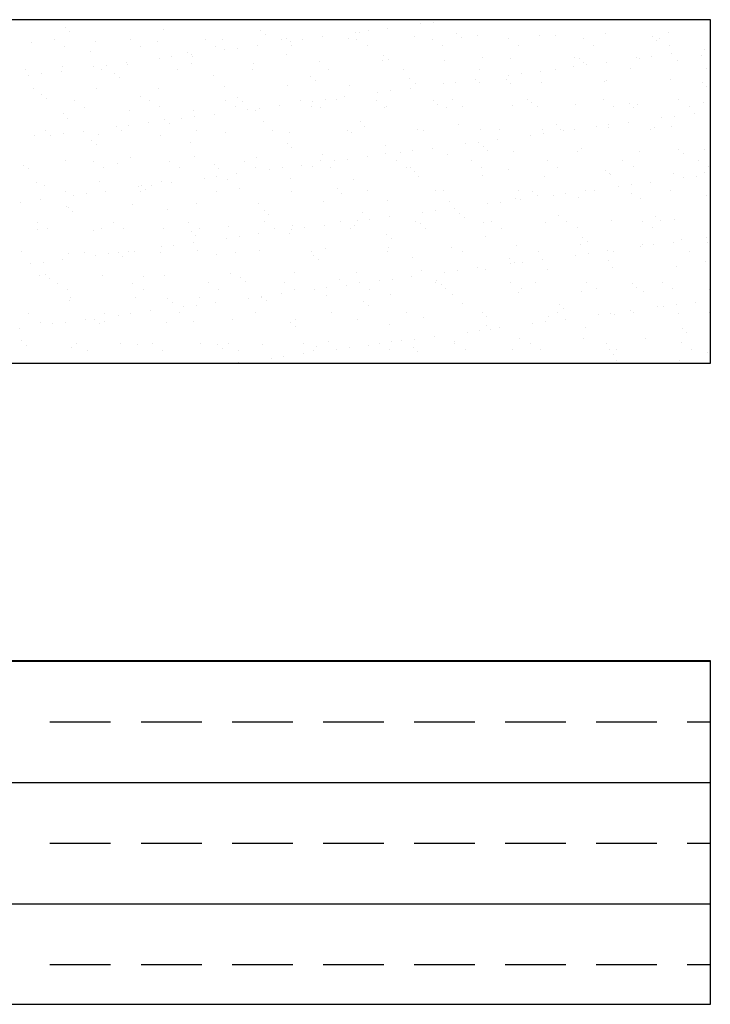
# Model space of a CAD drawing. Header units: millimetres. Extents: x -7023 to 53801, y 9849 to 33561.
# Tile 337 of 537: x 16901 to 16973, y 26179 to 26282. Entities that reach past the tile are written whole.
import ezdxf

# ---------------------------------------------------------------- set-up
doc = ezdxf.new("R2010")
doc.units = ezdxf.units.MM
doc.layers.add('.IE_podklad', color=252, linetype='Continuous')

msp = doc.modelspace()

# ---------------------------------------------------------------- linework, layer by layer
at = {"layer": '.IE_podklad'}
for p, q in [((16972.84, 26281.91), (16853.33, 26281.91)), ((16943.87, 26281.64), (16943.87, 26281.64)), ((16972.84, 26245.98), (16972.84, 26281.91)), ((16905.34, 26281.07), (16905.34, 26281.07)), ((16905.8, 26280.64), (16905.8, 26280.64)), ((16915.65, 26280.84), (16915.65, 26280.84)), ((16925.81, 26280.75), (16925.81, 26280.75)), ((16935.71, 26280.56), (16935.71, 26280.56)), ((16936.13, 26280.53), (16936.13, 26280.53)), ((16937.03, 26280.74), (16937.03, 26280.74)), ((16939.09, 26281.01), (16939.09, 26281.01)), ((16942.54, 26281.46), (16942.54, 26281.46)), ((16968.5, 26280.55), (16968.5, 26280.55)), ((16901.83, 26279.57), (16901.83, 26279.57)), ((16904.22, 26279.81), (16904.22, 26279.81)), ((16908.48, 26279.65), (16908.48, 26279.65)), ((16912.13, 26279.82), (16912.13, 26279.82)), ((16914.98, 26279.62), (16914.98, 26279.62)), ((16920.04, 26279.84), (16920.04, 26279.84)), ((16921.84, 26279.87), (16921.84, 26279.87)), ((16926.28, 26280.32), (16926.28, 26280.32)), ((16927.95, 26279.85), (16927.95, 26279.85)), ((16928.49, 26279.95), (16928.49, 26279.95)), ((16928.87, 26279.66), (16928.87, 26279.66)), ((16930.19, 26279.84), (16930.19, 26279.84)), ((16932.26, 26280.11), (16932.26, 26280.11)), ((16934.98, 26279.92), (16934.98, 26279.92)), ((16935.86, 26279.86), (16935.86, 26279.86)), ((16941.84, 26280.17), (16941.84, 26280.17)), ((16943.77, 26279.88), (16943.77, 26279.88)), ((16946.29, 26280.44), (16946.29, 26280.44)), ((16946.76, 26280.01), (16946.76, 26280.01)), ((16948.49, 26280.25), (16948.49, 26280.25)), ((16951.68, 26279.89), (16951.68, 26279.89)), ((16954.99, 26280.22), (16954.99, 26280.22)), ((16956.6, 26280.22), (16956.6, 26280.22)), ((16959.59, 26279.91), (16959.59, 26279.91)), ((16961.85, 26280.47), (16961.85, 26280.47)), ((16966.77, 26280.13), (16966.77, 26280.13)), ((16967.24, 26279.7), (16967.24, 26279.7)), ((16967.5, 26279.92), (16967.5, 26279.92)), ((16905.29, 26279.12), (16905.29, 26279.12)), ((16908.01, 26278.61), (16908.01, 26278.61)), ((16913.2, 26279.14), (16913.2, 26279.14)), ((16918.18, 26278.52), (16918.18, 26278.52)), ((16921.11, 26279.15), (16921.11, 26279.15)), ((16922.03, 26278.76), (16922.03, 26278.76)), ((16923.35, 26278.94), (16923.35, 26278.94)), ((16925.42, 26279.21), (16925.42, 26279.21)), ((16929.02, 26279.17), (16929.02, 26279.17)), ((16936.93, 26279.18), (16936.93, 26279.18)), ((16944.84, 26279.2), (16944.84, 26279.2)), ((16952.75, 26279.21), (16952.75, 26279.21)), ((16960.66, 26279.22), (16960.66, 26279.22)), ((16968.57, 26279.24), (16968.57, 26279.24)), ((16972.23, 26278.79), (16972.23, 26278.79)), ((16911.74, 26277.41), (16911.74, 26277.41)), ((16915.19, 26277.86), (16915.19, 26277.86)), ((16916.52, 26278.04), (16916.52, 26278.04)), ((16918.58, 26278.31), (16918.58, 26278.31)), ((16918.65, 26278.1), (16918.65, 26278.1)), ((16928.49, 26278.3), (16928.49, 26278.3)), ((16931.92, 26277.57), (16931.92, 26277.57)), ((16938.57, 26277.66), (16938.57, 26277.66)), ((16938.66, 26278.21), (16938.66, 26278.21)), ((16939.12, 26277.78), (16939.12, 26277.78)), ((16945.07, 26277.62), (16945.07, 26277.62)), ((16948.97, 26277.99), (16948.97, 26277.99)), ((16951.93, 26277.87), (16951.93, 26277.87)), ((16958.58, 26277.96), (16958.58, 26277.96)), ((16959.13, 26277.9), (16959.13, 26277.9)), ((16959.6, 26277.47), (16959.6, 26277.47)), ((16961.95, 26277.44), (16961.95, 26277.44)), ((16965.07, 26277.93), (16965.07, 26277.93)), ((16965.4, 26277.89), (16965.4, 26277.89)), ((16966.72, 26278.07), (16966.72, 26278.07)), ((16968.78, 26278.34), (16968.78, 26278.34)), ((16969.45, 26277.68), (16969.45, 26277.68)), ((16971.93, 26278.17), (16971.93, 26278.17)), ((16901.23, 26276.65), (16901.23, 26276.65)), ((16904.91, 26276.51), (16904.91, 26276.51)), ((16905.05, 26277.02), (16905.05, 26277.02)), ((16908.36, 26276.96), (16908.36, 26276.96)), ((16909.14, 26276.67), (16909.14, 26276.67)), ((16909.68, 26277.14), (16909.68, 26277.14)), ((16911.91, 26277.27), (16911.91, 26277.27)), ((16917.05, 26276.68), (16917.05, 26276.68)), ((16918.56, 26277.35), (16918.56, 26277.35)), ((16924.96, 26276.7), (16924.96, 26276.7)), ((16925.06, 26277.32), (16925.06, 26277.32)), ((16932.87, 26276.71), (16932.87, 26276.71)), ((16940.78, 26276.72), (16940.78, 26276.72)), ((16948.69, 26276.74), (16948.69, 26276.74)), ((16955.11, 26276.54), (16955.11, 26276.54)), ((16956.6, 26276.75), (16956.6, 26276.75)), ((16958.56, 26276.99), (16958.56, 26276.99)), ((16959.88, 26277.17), (16959.88, 26277.17)), ((16964.51, 26276.77), (16964.51, 26276.77)), ((16972.42, 26276.78), (16972.42, 26276.78)), ((16901.52, 26276.06), (16901.52, 26276.06)), ((16902.84, 26276.24), (16902.84, 26276.24)), ((16910.54, 26276.3), (16910.54, 26276.3)), ((16911.01, 26275.87), (16911.01, 26275.87)), ((16920.86, 26276.07), (16920.86, 26276.07)), ((16931.02, 26275.98), (16931.02, 26275.98)), ((16931.49, 26275.55), (16931.49, 26275.55)), ((16941.33, 26275.76), (16941.33, 26275.76)), ((16946.21, 26275.37), (16946.21, 26275.37)), ((16948.27, 26275.64), (16948.27, 26275.64)), ((16948.65, 26275.36), (16948.65, 26275.36)), ((16951.5, 26275.67), (16951.5, 26275.67)), ((16951.72, 26276.09), (16951.72, 26276.09)), ((16953.04, 26276.27), (16953.04, 26276.27)), ((16961.81, 26275.45), (16961.81, 26275.45)), ((16962.01, 26275.57), (16962.01, 26275.57)), ((16968.66, 26275.66), (16968.66, 26275.66)), ((16971.97, 26275.36), (16971.97, 26275.36)), ((16901.99, 26274.67), (16901.99, 26274.67)), ((16908.64, 26274.76), (16908.64, 26274.76)), ((16915.14, 26274.73), (16915.14, 26274.73)), ((16922, 26274.97), (16922, 26274.97)), ((16928.65, 26275.06), (16928.65, 26275.06)), ((16935.14, 26275.03), (16935.14, 26275.03)), ((16939.37, 26274.47), (16939.37, 26274.47)), ((16941.43, 26274.74), (16941.43, 26274.74)), ((16942, 26275.27), (16942, 26275.27)), ((16944.88, 26275.19), (16944.88, 26275.19)), ((16951.97, 26275.24), (16951.97, 26275.24)), ((16955.15, 26275.33), (16955.15, 26275.33)), ((16972.44, 26274.93), (16972.44, 26274.93)), ((16902.91, 26274.07), (16902.91, 26274.07)), ((16903.38, 26273.64), (16903.38, 26273.64)), ((16906.27, 26273.45), (16906.27, 26273.45)), ((16913.22, 26273.84), (16913.22, 26273.84)), ((16914.18, 26273.46), (16914.18, 26273.46)), ((16922.09, 26273.47), (16922.09, 26273.47)), ((16923.38, 26273.75), (16923.38, 26273.75)), ((16923.85, 26273.32), (16923.85, 26273.32)), ((16930, 26273.49), (16930, 26273.49)), ((16931.21, 26273.39), (16931.21, 26273.39)), ((16932.53, 26273.57), (16932.53, 26273.57)), ((16933.7, 26273.53), (16933.7, 26273.53)), ((16934.6, 26273.84), (16934.6, 26273.84)), ((16937.91, 26273.5), (16937.91, 26273.5)), ((16938.05, 26274.29), (16938.05, 26274.29)), ((16943.86, 26273.44), (16943.86, 26273.44)), ((16945.82, 26273.52), (16945.82, 26273.52)), ((16953.73, 26273.53), (16953.73, 26273.53)), ((16961.64, 26273.55), (16961.64, 26273.55)), ((16969.55, 26273.56), (16969.55, 26273.56)), ((16907.34, 26272.76), (16907.34, 26272.76)), ((16912.07, 26272.38), (16912.07, 26272.38)), ((16915.25, 26272.78), (16915.25, 26272.78)), ((16918.72, 26272.46), (16918.72, 26272.46)), ((16923.16, 26272.79), (16923.16, 26272.79)), ((16924.37, 26272.49), (16924.37, 26272.49)), ((16925.22, 26272.43), (16925.22, 26272.43)), ((16925.7, 26272.67), (16925.7, 26272.67)), ((16927.76, 26272.94), (16927.76, 26272.94)), ((16931.07, 26272.81), (16931.07, 26272.81)), ((16932.08, 26272.68), (16932.08, 26272.68)), ((16938.73, 26272.76), (16938.73, 26272.76)), ((16938.98, 26272.82), (16938.98, 26272.82)), ((16944.33, 26273.01), (16944.33, 26273.01)), ((16945.23, 26272.73), (16945.23, 26272.73)), ((16946.89, 26272.84), (16946.89, 26272.84)), ((16952.09, 26272.98), (16952.09, 26272.98)), ((16954.17, 26273.22), (16954.17, 26273.22)), ((16954.8, 26272.85), (16954.8, 26272.85)), ((16958.74, 26273.06), (16958.74, 26273.06)), ((16962.71, 26272.86), (16962.71, 26272.86)), ((16964.34, 26273.13), (16964.34, 26273.13)), ((16964.81, 26272.7), (16964.81, 26272.7)), ((16965.23, 26273.03), (16965.23, 26273.03)), ((16970.62, 26272.88), (16970.62, 26272.88)), ((16972.09, 26273.28), (16972.09, 26273.28)), ((16905.21, 26272.13), (16905.21, 26272.13)), ((16905.58, 26271.61), (16905.58, 26271.61)), ((16915.75, 26271.52), (16915.75, 26271.52)), ((16917.54, 26271.59), (16917.54, 26271.59)), ((16918.86, 26271.77), (16918.86, 26271.77)), ((16920.92, 26272.04), (16920.92, 26272.04)), ((16926.06, 26271.3), (16926.06, 26271.3)), ((16967.74, 26271.63), (16967.74, 26271.63)), ((16969.06, 26271.8), (16969.06, 26271.8)), ((16971.13, 26272.07), (16971.13, 26272.07)), ((16903.29, 26270.29), (16903.29, 26270.29)), ((16907.25, 26270.24), (16907.25, 26270.24)), ((16910.7, 26270.69), (16910.7, 26270.69)), ((16911.19, 26270.31), (16911.19, 26270.31)), ((16912.02, 26270.87), (16912.02, 26270.87)), ((16914.09, 26271.14), (16914.09, 26271.14)), ((16916.22, 26271.1), (16916.22, 26271.1)), ((16919.1, 26270.32), (16919.1, 26270.32)), ((16927.01, 26270.34), (16927.01, 26270.34)), ((16934.92, 26270.35), (16934.92, 26270.35)), ((16936.23, 26271.21), (16936.23, 26271.21)), ((16936.69, 26270.78), (16936.69, 26270.78)), ((16942.16, 26270.38), (16942.16, 26270.38)), ((16942.83, 26270.36), (16942.83, 26270.36)), ((16946.54, 26270.99), (16946.54, 26270.99)), ((16948.81, 26270.46), (16948.81, 26270.46)), ((16950.74, 26270.38), (16950.74, 26270.38)), ((16955.31, 26270.43), (16955.31, 26270.43)), ((16956.7, 26270.9), (16956.7, 26270.9)), ((16957.17, 26270.47), (16957.17, 26270.47)), ((16957.45, 26270.27), (16957.45, 26270.27)), ((16958.65, 26270.39), (16958.65, 26270.39)), ((16960.9, 26270.73), (16960.9, 26270.73)), ((16962.17, 26270.68), (16962.17, 26270.68)), ((16962.22, 26270.9), (16962.22, 26270.9)), ((16964.29, 26271.17), (16964.29, 26271.17)), ((16966.56, 26270.41), (16966.56, 26270.41)), ((16967.02, 26270.68), (16967.02, 26270.68)), ((16968.82, 26270.77), (16968.82, 26270.77)), ((16902.15, 26269.78), (16902.15, 26269.78)), ((16903.86, 26269.79), (16903.86, 26269.79)), ((16905.18, 26269.97), (16905.18, 26269.97)), ((16908.11, 26269.3), (16908.11, 26269.3)), ((16908.8, 26269.86), (16908.8, 26269.86)), ((16915.3, 26269.83), (16915.3, 26269.83)), ((16922.16, 26270.08), (16922.16, 26270.08)), ((16928.81, 26270.16), (16928.81, 26270.16)), ((16935.3, 26270.13), (16935.3, 26270.13)), ((16950.61, 26269.37), (16950.61, 26269.37)), ((16954.06, 26269.83), (16954.06, 26269.83)), ((16955.39, 26270), (16955.39, 26270)), ((16908.58, 26268.87), (16908.58, 26268.87)), ((16918.43, 26269.07), (16918.43, 26269.07)), ((16928.59, 26268.98), (16928.59, 26268.98)), ((16929.06, 26268.55), (16929.06, 26268.55)), ((16938.9, 26268.76), (16938.9, 26268.76)), ((16941.71, 26268.2), (16941.71, 26268.2)), ((16943.78, 26268.47), (16943.78, 26268.47)), ((16947.23, 26268.93), (16947.23, 26268.93)), ((16948.55, 26269.1), (16948.55, 26269.1)), ((16949.07, 26268.67), (16949.07, 26268.67)), ((16949.54, 26268.24), (16949.54, 26268.24)), ((16958.9, 26268.17), (16958.9, 26268.17)), ((16959.38, 26268.45), (16959.38, 26268.45)), ((16965.39, 26268.14), (16965.39, 26268.14)), ((16969.54, 26268.36), (16969.54, 26268.36)), ((16972.25, 26268.38), (16972.25, 26268.38)), ((16905.37, 26267.23), (16905.37, 26267.23)), ((16912.23, 26267.48), (16912.23, 26267.48)), ((16918.88, 26267.57), (16918.88, 26267.57)), ((16924.14, 26267.11), (16924.14, 26267.11)), ((16925.38, 26267.54), (16925.38, 26267.54)), ((16932.05, 26267.13), (16932.05, 26267.13)), ((16932.24, 26267.78), (16932.24, 26267.78)), ((16933.55, 26267.13), (16933.55, 26267.13)), ((16934.87, 26267.3), (16934.87, 26267.3)), ((16936.94, 26267.57), (16936.94, 26267.57)), ((16938.89, 26267.87), (16938.89, 26267.87)), ((16939.96, 26267.14), (16939.96, 26267.14)), ((16940.39, 26268.03), (16940.39, 26268.03)), ((16945.39, 26267.84), (16945.39, 26267.84)), ((16947.87, 26267.16), (16947.87, 26267.16)), ((16952.25, 26268.08), (16952.25, 26268.08)), ((16955.78, 26267.17), (16955.78, 26267.17)), ((16963.69, 26267.19), (16963.69, 26267.19)), ((16970.01, 26267.93), (16970.01, 26267.93)), ((16971.6, 26267.2), (16971.6, 26267.2)), ((16900.95, 26266.64), (16900.95, 26266.64)), ((16901.48, 26266.39), (16901.48, 26266.39)), ((16908.32, 26267.09), (16908.32, 26267.09)), ((16909.39, 26266.4), (16909.39, 26266.4)), ((16910.79, 26266.84), (16910.79, 26266.84)), ((16916.23, 26267.1), (16916.23, 26267.1)), ((16917.3, 26266.42), (16917.3, 26266.42)), ((16920.95, 26266.75), (16920.95, 26266.75)), ((16921.42, 26266.33), (16921.42, 26266.33)), ((16925.21, 26266.43), (16925.21, 26266.43)), ((16926.72, 26266.23), (16926.72, 26266.23)), ((16928.04, 26266.4), (16928.04, 26266.4)), ((16930.1, 26266.67), (16930.1, 26266.67)), ((16931.27, 26266.53), (16931.27, 26266.53)), ((16933.12, 26266.45), (16933.12, 26266.45)), ((16941.03, 26266.46), (16941.03, 26266.46)), ((16941.43, 26266.44), (16941.43, 26266.44)), ((16948.94, 26266.47), (16948.94, 26266.47)), ((16951.75, 26266.22), (16951.75, 26266.22)), ((16956.85, 26266.49), (16956.85, 26266.49)), ((16961.91, 26266.13), (16961.91, 26266.13)), ((16964.76, 26266.5), (16964.76, 26266.5)), ((16972.67, 26266.52), (16972.67, 26266.52)), ((16919.88, 26265.33), (16919.88, 26265.33)), ((16921.2, 26265.5), (16921.2, 26265.5)), ((16922.32, 26265.18), (16922.32, 26265.18)), ((16923.27, 26265.77), (16923.27, 26265.77)), ((16928.97, 26265.27), (16928.97, 26265.27)), ((16935.46, 26265.24), (16935.46, 26265.24)), ((16941.9, 26266.01), (16941.9, 26266.01)), ((16942.32, 26265.49), (16942.32, 26265.49)), ((16948.97, 26265.57), (16948.97, 26265.57)), ((16955.47, 26265.54), (16955.47, 26265.54)), ((16962.33, 26265.79), (16962.33, 26265.79)), ((16962.38, 26265.7), (16962.38, 26265.7)), ((16968.98, 26265.87), (16968.98, 26265.87)), ((16970.08, 26265.36), (16970.08, 26265.36)), ((16971.4, 26265.53), (16971.4, 26265.53)), ((16972.22, 26265.91), (16972.22, 26265.91)), ((16902.31, 26264.88), (16902.31, 26264.88)), ((16903.16, 26264.61), (16903.16, 26264.61)), ((16908.96, 26264.97), (16908.96, 26264.97)), ((16913.04, 26264.43), (16913.04, 26264.43)), ((16913.32, 26264.52), (16913.32, 26264.52)), ((16913.79, 26264.1), (16913.79, 26264.1)), ((16914.36, 26264.6), (16914.36, 26264.6)), ((16915.46, 26264.94), (16915.46, 26264.94)), ((16916.43, 26264.87), (16916.43, 26264.87)), ((16923.63, 26264.3), (16923.63, 26264.3)), ((16933.8, 26264.21), (16933.8, 26264.21)), ((16952.8, 26264.02), (16952.8, 26264.02)), ((16960.71, 26264.03), (16960.71, 26264.03)), ((16963.24, 26264.46), (16963.24, 26264.46)), ((16964.56, 26264.63), (16964.56, 26264.63)), ((16966.63, 26264.9), (16966.63, 26264.9)), ((16968.62, 26264.05), (16968.62, 26264.05)), ((16902.75, 26263.07), (16902.75, 26263.07)), ((16905.34, 26263.93), (16905.34, 26263.93)), ((16906.2, 26263.53), (16906.2, 26263.53)), ((16907.53, 26263.7), (16907.53, 26263.7)), ((16909.59, 26263.97), (16909.59, 26263.97)), ((16913.25, 26263.95), (16913.25, 26263.95)), ((16921.16, 26263.96), (16921.16, 26263.96)), ((16929.07, 26263.98), (16929.07, 26263.98)), ((16934.26, 26263.78), (16934.26, 26263.78)), ((16936.98, 26263.99), (16936.98, 26263.99)), ((16944.11, 26263.99), (16944.11, 26263.99)), ((16944.89, 26264), (16944.89, 26264)), ((16952.41, 26263.19), (16952.41, 26263.19)), ((16952.96, 26263.1), (16952.96, 26263.1)), ((16954.27, 26263.9), (16954.27, 26263.9)), ((16954.74, 26263.47), (16954.74, 26263.47)), ((16956.41, 26263.56), (16956.41, 26263.56)), ((16957.73, 26263.73), (16957.73, 26263.73)), ((16959.06, 26263.27), (16959.06, 26263.27)), ((16959.79, 26264), (16959.79, 26264)), ((16964.59, 26263.68), (16964.59, 26263.68)), ((16965.55, 26263.24), (16965.55, 26263.24)), ((16972.41, 26263.49), (16972.41, 26263.49)), ((16900.69, 26262.8), (16900.69, 26262.8)), ((16905.53, 26262.34), (16905.53, 26262.34)), ((16905.68, 26262.3), (16905.68, 26262.3)), ((16912.39, 26262.59), (16912.39, 26262.59)), ((16916, 26262.07), (16916, 26262.07)), ((16919.04, 26262.67), (16919.04, 26262.67)), ((16925.54, 26262.64), (16925.54, 26262.64)), ((16926.16, 26261.98), (16926.16, 26261.98)), ((16932.4, 26262.89), (16932.4, 26262.89)), ((16939.05, 26262.97), (16939.05, 26262.97)), ((16945.55, 26262.94), (16945.55, 26262.94)), ((16946.12, 26262.2), (16946.12, 26262.2)), ((16949.57, 26262.66), (16949.57, 26262.66)), ((16950.89, 26262.83), (16950.89, 26262.83)), ((16906.15, 26261.87), (16906.15, 26261.87)), ((16926.63, 26261.55), (16926.63, 26261.55)), ((16936.47, 26261.76), (16936.47, 26261.76)), ((16937.22, 26261.03), (16937.22, 26261.03)), ((16939.28, 26261.3), (16939.28, 26261.3)), ((16942.73, 26261.76), (16942.73, 26261.76)), ((16944.05, 26261.93), (16944.05, 26261.93)), ((16946.64, 26261.67), (16946.64, 26261.67)), ((16947.11, 26261.24), (16947.11, 26261.24)), ((16956.95, 26261.45), (16956.95, 26261.45)), ((16967.12, 26261.36), (16967.12, 26261.36)), ((16967.58, 26260.93), (16967.58, 26260.93)), ((16969.14, 26260.98), (16969.14, 26260.98)), ((16902.46, 26260.71), (16902.46, 26260.71)), ((16902.47, 26259.99), (16902.47, 26259.99)), ((16903.53, 26260.03), (16903.53, 26260.03)), ((16909.12, 26260.07), (16909.12, 26260.07)), ((16910.37, 26260.73), (16910.37, 26260.73)), ((16911.44, 26260.04), (16911.44, 26260.04)), ((16915.62, 26260.04), (16915.62, 26260.04)), ((16918.28, 26260.74), (16918.28, 26260.74)), ((16919.35, 26260.06), (16919.35, 26260.06)), ((16922.48, 26260.29), (16922.48, 26260.29)), ((16926.19, 26260.75), (16926.19, 26260.75)), ((16927.26, 26260.07), (16927.26, 26260.07)), ((16929.06, 26259.96), (16929.06, 26259.96)), ((16929.13, 26260.38), (16929.13, 26260.38)), ((16930.38, 26260.13), (16930.38, 26260.13)), ((16932.44, 26260.4), (16932.44, 26260.4)), ((16934.1, 26260.77), (16934.1, 26260.77)), ((16935.17, 26260.09), (16935.17, 26260.09)), ((16935.62, 26260.34), (16935.62, 26260.34)), ((16935.89, 26260.86), (16935.89, 26260.86)), ((16942.01, 26260.78), (16942.01, 26260.78)), ((16942.48, 26260.59), (16942.48, 26260.59)), ((16943.08, 26260.1), (16943.08, 26260.1)), ((16949.13, 26260.68), (16949.13, 26260.68)), ((16949.92, 26260.8), (16949.92, 26260.8)), ((16950.99, 26260.11), (16950.99, 26260.11)), ((16955.63, 26260.65), (16955.63, 26260.65)), ((16957.83, 26260.81), (16957.83, 26260.81)), ((16958.9, 26260.13), (16958.9, 26260.13)), ((16962.49, 26260.89), (16962.49, 26260.89)), ((16965.74, 26260.83), (16965.74, 26260.83)), ((16966.81, 26260.14), (16966.81, 26260.14)), ((16908.36, 26259.84), (16908.36, 26259.84)), ((16918.53, 26259.75), (16918.53, 26259.75)), ((16918.99, 26259.33), (16918.99, 26259.33)), ((16922.22, 26259.06), (16922.22, 26259.06)), ((16923.54, 26259.23), (16923.54, 26259.23)), ((16925.61, 26259.5), (16925.61, 26259.5)), ((16928.84, 26259.53), (16928.84, 26259.53)), ((16939, 26259.44), (16939, 26259.44)), ((16939.47, 26259.01), (16939.47, 26259.01)), ((16949.32, 26259.22), (16949.32, 26259.22)), ((16959.48, 26259.13), (16959.48, 26259.13)), ((16969.79, 26258.91), (16969.79, 26258.91)), ((16972.42, 26259.09), (16972.42, 26259.09)), ((16915.38, 26258.16), (16915.38, 26258.16)), ((16916.71, 26258.33), (16916.71, 26258.33)), ((16918.77, 26258.6), (16918.77, 26258.6)), ((16932.56, 26257.99), (16932.56, 26257.99)), ((16939.21, 26258.08), (16939.21, 26258.08)), ((16945.71, 26258.05), (16945.71, 26258.05)), ((16952.57, 26258.29), (16952.57, 26258.29)), ((16959.22, 26258.38), (16959.22, 26258.38)), ((16959.95, 26258.7), (16959.95, 26258.7)), ((16965.58, 26258.19), (16965.58, 26258.19)), ((16965.71, 26258.35), (16965.71, 26258.35)), ((16966.91, 26258.36), (16966.91, 26258.36)), ((16968.97, 26258.64), (16968.97, 26258.64)), ((16972.57, 26258.6), (16972.57, 26258.6)), ((16900.73, 26257.61), (16900.73, 26257.61)), ((16905.69, 26257.45), (16905.69, 26257.45)), ((16907.39, 26257.57), (16907.39, 26257.57)), ((16908.55, 26257.26), (16908.55, 26257.26)), ((16909.87, 26257.43), (16909.87, 26257.43)), ((16910.89, 26257.53), (16910.89, 26257.53)), ((16911.36, 26257.1), (16911.36, 26257.1)), ((16911.93, 26257.7), (16911.93, 26257.7)), ((16912.55, 26257.69), (16912.55, 26257.69)), ((16915.3, 26257.59), (16915.3, 26257.59)), ((16919.2, 26257.78), (16919.2, 26257.78)), ((16921.2, 26257.3), (16921.2, 26257.3)), ((16923.21, 26257.6), (16923.21, 26257.6)), ((16925.7, 26257.75), (16925.7, 26257.75)), ((16931.12, 26257.61), (16931.12, 26257.61)), ((16931.37, 26257.21), (16931.37, 26257.21)), ((16939.03, 26257.63), (16939.03, 26257.63)), ((16941.68, 26256.99), (16941.68, 26256.99)), ((16946.94, 26257.64), (16946.94, 26257.64)), ((16951.84, 26256.9), (16951.84, 26256.9)), ((16954.85, 26257.66), (16954.85, 26257.66)), ((16955.3, 26256.84), (16955.3, 26256.84)), ((16958.75, 26257.29), (16958.75, 26257.29)), ((16960.07, 26257.46), (16960.07, 26257.46)), ((16962.13, 26257.74), (16962.13, 26257.74)), ((16962.76, 26257.67), (16962.76, 26257.67)), ((16970.67, 26257.69), (16970.67, 26257.69)), ((16901.71, 26256.36), (16901.71, 26256.36)), ((16903.03, 26256.53), (16903.03, 26256.53)), ((16905.1, 26256.8), (16905.1, 26256.8)), ((16931.83, 26256.78), (16931.83, 26256.78)), ((16948.46, 26255.94), (16948.46, 26255.94)), ((16949.29, 26255.78), (16949.29, 26255.78)), ((16951.91, 26256.39), (16951.91, 26256.39)), ((16952.31, 26256.47), (16952.31, 26256.47)), ((16953.23, 26256.56), (16953.23, 26256.56)), ((16962.16, 26256.68), (16962.16, 26256.68)), ((16962.65, 26256), (16962.65, 26256)), ((16969.3, 26256.08), (16969.3, 26256.08)), ((16972.32, 26256.59), (16972.32, 26256.59)), ((16972.79, 26256.16), (16972.79, 26256.16)), ((16902.63, 26255.1), (16902.63, 26255.1)), ((16903.25, 26255.3), (16903.25, 26255.3)), ((16903.72, 26254.87), (16903.72, 26254.87)), ((16909.28, 26255.18), (16909.28, 26255.18)), ((16913.57, 26255.07), (16913.57, 26255.07)), ((16915.78, 26255.15), (16915.78, 26255.15)), ((16922.64, 26255.4), (16922.64, 26255.4)), ((16923.73, 26254.98), (16923.73, 26254.98)), ((16929.29, 26255.48), (16929.29, 26255.48)), ((16934.04, 26254.76), (16934.04, 26254.76)), ((16935.78, 26255.45), (16935.78, 26255.45)), ((16939.56, 26254.76), (16939.56, 26254.76)), ((16941.62, 26255.04), (16941.62, 26255.04)), ((16942.64, 26255.7), (16942.64, 26255.7)), ((16945.07, 26255.49), (16945.07, 26255.49)), ((16946.4, 26255.66), (16946.4, 26255.66)), ((16955.79, 26255.75), (16955.79, 26255.75)), ((16904.51, 26254.35), (16904.51, 26254.35)), ((16912.42, 26254.36), (16912.42, 26254.36)), ((16920.33, 26254.38), (16920.33, 26254.38)), ((16924.2, 26254.55), (16924.2, 26254.55)), ((16928.24, 26254.39), (16928.24, 26254.39)), ((16932.72, 26253.86), (16932.72, 26253.86)), ((16934.79, 26254.14), (16934.79, 26254.14)), ((16936.15, 26254.41), (16936.15, 26254.41)), ((16937.22, 26253.73), (16937.22, 26253.73)), ((16938.24, 26254.59), (16938.24, 26254.59)), ((16944.06, 26254.42), (16944.06, 26254.42)), ((16944.21, 26254.67), (16944.21, 26254.67)), ((16944.68, 26254.24), (16944.68, 26254.24)), ((16945.13, 26253.74), (16945.13, 26253.74)), ((16951.97, 26254.44), (16951.97, 26254.44)), ((16953.04, 26253.75), (16953.04, 26253.75)), ((16954.52, 26254.45), (16954.52, 26254.45)), ((16959.88, 26254.45), (16959.88, 26254.45)), ((16960.95, 26253.77), (16960.95, 26253.77)), ((16964.69, 26254.36), (16964.69, 26254.36)), ((16965.15, 26253.93), (16965.15, 26253.93)), ((16967.79, 26254.47), (16967.79, 26254.47)), ((16968.86, 26253.78), (16968.86, 26253.78)), ((16905.58, 26253.67), (16905.58, 26253.67)), ((16905.93, 26252.84), (16905.93, 26252.84)), ((16912.71, 26252.8), (16912.71, 26252.8)), ((16913.49, 26253.68), (16913.49, 26253.68)), ((16916.1, 26252.75), (16916.1, 26252.75)), ((16919.36, 26252.88), (16919.36, 26252.88)), ((16921.4, 26253.7), (16921.4, 26253.7)), ((16924.56, 26252.79), (16924.56, 26252.79)), ((16925.86, 26252.85), (16925.86, 26252.85)), ((16925.88, 26252.96), (16925.88, 26252.96)), ((16927.95, 26253.24), (16927.95, 26253.24)), ((16929.31, 26253.71), (16929.31, 26253.71)), ((16931.4, 26253.69), (16931.4, 26253.69)), ((16932.72, 26253.1), (16932.72, 26253.1)), ((16939.37, 26253.18), (16939.37, 26253.18)), ((16945.87, 26253.15), (16945.87, 26253.15)), ((16952.73, 26253.4), (16952.73, 26253.4)), ((16959.38, 26253.49), (16959.38, 26253.49)), ((16965.87, 26253.45), (16965.87, 26253.45)), ((16972.73, 26253.7), (16972.73, 26253.7)), ((16905.85, 26252.55), (16905.85, 26252.55)), ((16916.56, 26252.33), (16916.56, 26252.33)), ((16917.72, 26251.89), (16917.72, 26251.89)), ((16919.05, 26252.06), (16919.05, 26252.06)), ((16921.11, 26252.34), (16921.11, 26252.34)), ((16926.41, 26252.53), (16926.41, 26252.53)), ((16936.57, 26252.44), (16936.57, 26252.44)), ((16937.04, 26252.01), (16937.04, 26252.01)), ((16946.89, 26252.22), (16946.89, 26252.22)), ((16957.05, 26252.13), (16957.05, 26252.13)), ((16957.52, 26251.7), (16957.52, 26251.7)), ((16967.36, 26251.91), (16967.36, 26251.91)), ((16967.93, 26251.92), (16967.93, 26251.92)), ((16969.25, 26252.1), (16969.25, 26252.1)), ((16971.31, 26252.37), (16971.31, 26252.37)), ((16901.53, 26251.2), (16901.53, 26251.2)), ((16909.44, 26251.21), (16909.44, 26251.21)), ((16910.89, 26250.99), (16910.89, 26250.99)), ((16912.21, 26251.16), (16912.21, 26251.16)), ((16914.27, 26251.44), (16914.27, 26251.44)), ((16917.35, 26251.23), (16917.35, 26251.23)), ((16925.26, 26251.24), (16925.26, 26251.24)), ((16933.17, 26251.25), (16933.17, 26251.25)), ((16941.08, 26251.27), (16941.08, 26251.27)), ((16942.8, 26250.8), (16942.8, 26250.8)), ((16948.99, 26251.28), (16948.99, 26251.28)), ((16949.45, 26250.89), (16949.45, 26250.89)), ((16955.95, 26250.86), (16955.95, 26250.86)), ((16956.9, 26251.3), (16956.9, 26251.3)), ((16961.09, 26251.02), (16961.09, 26251.02)), ((16962.41, 26251.2), (16962.41, 26251.2)), ((16962.81, 26251.1), (16962.81, 26251.1)), ((16964.48, 26251.47), (16964.48, 26251.47)), ((16964.81, 26251.31), (16964.81, 26251.31)), ((16969.46, 26251.19), (16969.46, 26251.19)), ((16972.72, 26251.33), (16972.72, 26251.33)), ((16900.6, 26249.63), (16900.6, 26249.63)), ((16902.79, 26250.2), (16902.79, 26250.2)), ((16904.05, 26250.09), (16904.05, 26250.09)), ((16905.37, 26250.26), (16905.37, 26250.26)), ((16907.44, 26250.53), (16907.44, 26250.53)), ((16908.46, 26250.53), (16908.46, 26250.53)), ((16908.93, 26250.1), (16908.93, 26250.1)), ((16909.44, 26250.29), (16909.44, 26250.29)), ((16915.94, 26250.26), (16915.94, 26250.26)), ((16918.77, 26250.3), (16918.77, 26250.3)), ((16922.8, 26250.5), (16922.8, 26250.5)), ((16928.94, 26250.21), (16928.94, 26250.21)), ((16929.41, 26249.78), (16929.41, 26249.78)), ((16929.45, 26250.59), (16929.45, 26250.59)), ((16935.94, 26250.56), (16935.94, 26250.56)), ((16939.25, 26249.99), (16939.25, 26249.99)), ((16949.41, 26249.9), (16949.41, 26249.9)), ((16950.8, 26249.67), (16950.8, 26249.67)), ((16954.25, 26250.12), (16954.25, 26250.12)), ((16955.57, 26250.3), (16955.57, 26250.3)), ((16957.64, 26250.57), (16957.64, 26250.57)), ((16959.73, 26249.68), (16959.73, 26249.68)), ((16943.97, 26248.77), (16943.97, 26248.77)), ((16947.42, 26249.22), (16947.42, 26249.22)), ((16948.74, 26249.4), (16948.74, 26249.4)), ((16949.88, 26249.47), (16949.88, 26249.47)), ((16959.54, 26248.59), (16959.54, 26248.59)), ((16969.89, 26249.59), (16969.89, 26249.59)), ((16970.36, 26249.16), (16970.36, 26249.16)), ((16900.82, 26248.3), (16900.82, 26248.3)), ((16901.29, 26247.87), (16901.29, 26247.87)), ((16906.01, 26247.66), (16906.01, 26247.66)), ((16906.56, 26247.99), (16906.56, 26247.99)), ((16911.14, 26248.07), (16911.14, 26248.07)), ((16912.87, 26247.91), (16912.87, 26247.91)), ((16914.47, 26248), (16914.47, 26248)), ((16919.52, 26247.99), (16919.52, 26247.99)), ((16921.3, 26247.98), (16921.3, 26247.98)), ((16921.77, 26247.56), (16921.77, 26247.56)), ((16922.38, 26248.02), (16922.38, 26248.02)), ((16926.02, 26247.96), (16926.02, 26247.96)), ((16930.29, 26248.03), (16930.29, 26248.03)), ((16931.62, 26247.76), (16931.62, 26247.76)), ((16932.88, 26248.21), (16932.88, 26248.21)), ((16935.06, 26247.6), (16935.06, 26247.6)), ((16937.13, 26247.87), (16937.13, 26247.87)), ((16938.2, 26248.05), (16938.2, 26248.05)), ((16939.53, 26248.29), (16939.53, 26248.29)), ((16940.58, 26248.32), (16940.58, 26248.32)), ((16941.78, 26247.67), (16941.78, 26247.67)), ((16941.9, 26248.5), (16941.9, 26248.5)), ((16946.03, 26248.26), (16946.03, 26248.26)), ((16946.11, 26248.06), (16946.11, 26248.06)), ((16952.89, 26248.51), (16952.89, 26248.51)), ((16954.02, 26248.08), (16954.02, 26248.08)), ((16961.93, 26248.09), (16961.93, 26248.09)), ((16966.03, 26248.56), (16966.03, 26248.56)), ((16969.84, 26248.1), (16969.84, 26248.1)), ((16907.63, 26247.31), (16907.63, 26247.31)), ((16915.54, 26247.32), (16915.54, 26247.32)), ((16923.45, 26247.34), (16923.45, 26247.34)), ((16926.9, 26246.52), (16926.9, 26246.52)), ((16928.23, 26246.7), (16928.23, 26246.7)), ((16930.29, 26246.97), (16930.29, 26246.97)), ((16931.36, 26247.35), (16931.36, 26247.35)), ((16933.74, 26247.42), (16933.74, 26247.42)), ((16939.27, 26247.36), (16939.27, 26247.36)), ((16942.25, 26247.24), (16942.25, 26247.24)), ((16947.18, 26247.38), (16947.18, 26247.38)), ((16952.09, 26247.45), (16952.09, 26247.45)), ((16955.09, 26247.39), (16955.09, 26247.39)), ((16962.26, 26247.36), (16962.26, 26247.36)), ((16962.72, 26246.93), (16962.72, 26246.93)), ((16963, 26247.41), (16963, 26247.41)), ((16970.91, 26247.42), (16970.91, 26247.42)), ((16972.57, 26247.14), (16972.57, 26247.14)), ((16853.33, 26245.98), (16972.84, 26245.98)), ((16923.45, 26246.07), (16923.45, 26246.07)), ((16949.61, 26245.99), (16949.61, 26245.99)), ((16962.97, 26246.21), (16962.97, 26246.21)), ((16969.62, 26246.29), (16969.62, 26246.29)), ((16972.84, 26214.85), (16853.33, 26214.85)), ((16853.33, 26214.82), (16972.84, 26214.82)), ((16972.84, 26178.92), (16972.84, 26214.85)), ((16903.75, 26208.47), (16910.1, 26208.47)), ((16913.28, 26208.47), (16919.63, 26208.47)), ((16922.8, 26208.47), (16929.15, 26208.47)), ((16932.33, 26208.47), (16938.68, 26208.47)), ((16941.85, 26208.47), (16948.2, 26208.47)), ((16951.38, 26208.47), (16957.73, 26208.47)), ((16960.9, 26208.47), (16967.25, 26208.47)), ((16970.43, 26208.47), (16972.84, 26208.47)), ((16853.33, 26202.12), (16972.84, 26202.12)), ((16903.75, 26195.77), (16910.1, 26195.77)), ((16913.28, 26195.77), (16919.63, 26195.77)), ((16922.8, 26195.77), (16929.15, 26195.77)), ((16932.33, 26195.77), (16938.68, 26195.77)), ((16941.85, 26195.77), (16948.2, 26195.77)), ((16951.38, 26195.77), (16957.73, 26195.77)), ((16960.9, 26195.77), (16967.25, 26195.77)), ((16970.43, 26195.77), (16972.84, 26195.77)), ((16853.33, 26189.42), (16972.84, 26189.42)), ((16903.75, 26183.07), (16910.1, 26183.07)), ((16913.28, 26183.07), (16919.63, 26183.07)), ((16922.8, 26183.07), (16929.15, 26183.07)), ((16932.33, 26183.07), (16938.68, 26183.07)), ((16941.85, 26183.07), (16948.2, 26183.07)), ((16951.38, 26183.07), (16957.73, 26183.07)), ((16960.9, 26183.07), (16967.25, 26183.07)), ((16970.43, 26183.07), (16972.84, 26183.07)), ((16853.33, 26178.92), (16972.84, 26178.92))]:
    msp.add_line(p, q, dxfattribs=at)

doc.saveas('drawing.dxf')
